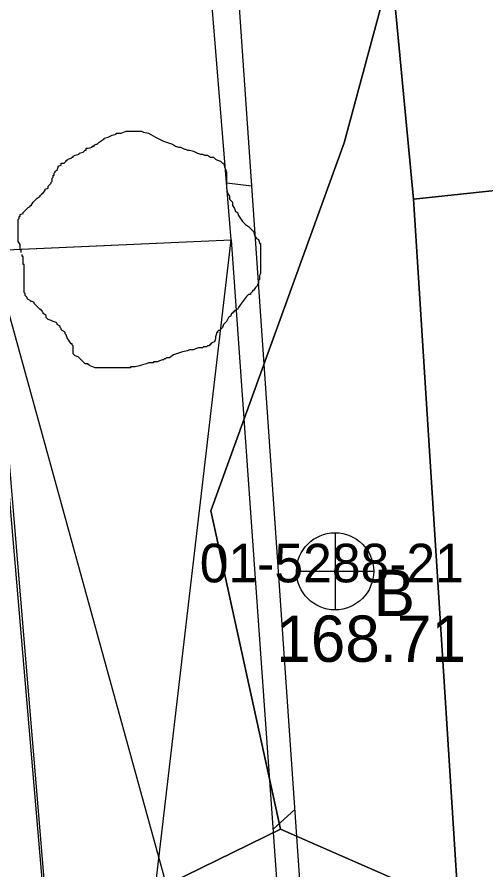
# Model space of a CAD drawing. Extents: x 419101 to 420177, y 4451541 to 4452254.
# Drawn here: x 419942.68 to 419954.83, y 4451559.13 to 4451581.23 of the extents above; entities that cross this region are included whole.
import ezdxf

# ---------------------------------------------------------------- set-up
doc = ezdxf.new("R2010")
doc.units = 0
for name, color, linetype in [('2_KADASTRO', 7, 'Continuous'), ('3_HALİHAZIR', 7, 'Continuous'), ('Level 27', 7, 'Continuous'), ('Level 3', 7, 'Continuous')]:
    doc.layers.add(name, color=color, linetype=linetype)

msp = doc.modelspace()

# ---------------------------------------------------------------- linework, layer by layer
at = {"layer": '2_KADASTRO'}
for points in [[(419948.421, 4451624.201), (419951.695, 4451624.569), (419981.86, 4451627.963), (419986.81, 4451580.063), (419956.762, 4451576.913), (419952.945, 4451576.513), (419952.375, 4451582.519)], [(419947.699, 4451568.435), (419951.156, 4451577.965), (419952.375, 4451582.519), (419952.945, 4451576.513), (419954.112, 4451558.169), (419949.5, 4451560.193)]]:
    msp.add_lwpolyline(points, close=True, dxfattribs=at)
for points in [[(419948.421, 4451624.201), (419952.375, 4451582.519), (419951.156, 4451577.965), (419947.699, 4451568.435), (419949.5, 4451560.193), (419946.624, 4451558.786), (419944.431, 4451549.044), (419943.151, 4451543.362), (419943.039, 4451542.864)], [(419956.481, 4451542.722), (419954.84, 4451557.849), (419954.112, 4451558.169), (419952.945, 4451576.513), (419956.762, 4451576.913), (419986.81, 4451580.063), (419988.086, 4451566.605), (419989.638, 4451550.838), (419990.374, 4451543.234), (419982.997, 4451542.442)], [(419948.398, 4451542.807), (419948.332, 4451543.402), (419946.624, 4451558.786), (419949.5, 4451560.193), (419954.112, 4451558.169), (419954.84, 4451557.849), (419956.481, 4451542.722)]]:
    msp.add_lwpolyline(points, dxfattribs=at)
at = {"layer": '3_HALİHAZIR'}
for p, q in [((419948.109, 4451576.935), (419948.753, 4451576.851)), ((419944.589, 4451544.37), (419948.228, 4451575.453)), ((419950.401, 4451544.775), (419942.018, 4451575.177)), ((419950.917, 4451567.87), (419950.917, 4451565.87)), ((419949.917, 4451566.87), (419951.917, 4451566.87)), ((419949.311, 4451560.192), (419949.872, 4451560.698))]:
    msp.add_line(p, q, dxfattribs=at)
msp.add_lwpolyline([(419940.056, 4451652.479), (419940.619, 4451639.261), (419942.576, 4451596.664), (419943.381, 4451584.385), (419943.692, 4451584.147), (419944.11, 4451584.115), (419945.204, 4451584.194), (419947.038, 4451584.255), (419947.276, 4451584.245), (419947.623, 4451584.202), (419947.678, 4451584.158), (419948.046, 4451583.946), (419948.292, 4451583.473), (419951.111, 4451542.778)], dxfattribs=at)
for points in [[(419948.228, 4451575.453), (419947.579, 4451583.413), (419941.975, 4451582.985), (419942.396, 4451575.194)], [(419950.401, 4451544.775), (419944.589, 4451544.37), (419942.018, 4451575.177), (419948.228, 4451575.453)]]:
    msp.add_lwpolyline(points, close=True, dxfattribs=at)
msp.add_circle((419950.917, 4451566.87), 1, dxfattribs=at)
at = {"layer": 'Level 27'}
msp.add_lwpolyline([(419933.586, 4451692.981), (419939.556, 4451636.929), (419942.383, 4451569.926), (419944.571, 4451544.206), (419950.368, 4451544.849), (419950.588, 4451542.784)], dxfattribs=at)
at = {"layer": 'Level 3'}
for points in [[(419945.042, 4451578.115), (419945.146, 4451578.167), (419945.249, 4451578.193), (419945.249, 4451578.219), (419945.275, 4451578.219), (419945.301, 4451578.219), (419945.379, 4451578.219), (419945.509, 4451578.271), (419945.613, 4451578.271), (419945.69, 4451578.271), (419945.742, 4451578.271), (419945.82, 4451578.271), (419945.872, 4451578.271), (419945.898, 4451578.271), (419945.95, 4451578.245), (419946.08, 4451578.219), (419946.261, 4451578.115), (419946.469, 4451578.011), (419946.702, 4451577.933), (419946.78, 4451577.881), (419946.858, 4451577.855), (419946.91, 4451577.855), (419946.962, 4451577.829), (419947.013, 4451577.803), (419947.039, 4451577.803), (419947.091, 4451577.777), (419947.143, 4451577.777), (419947.247, 4451577.751), (419947.351, 4451577.699), (419947.428, 4451577.673), (419947.48, 4451577.673), (419947.532, 4451577.647), (419947.584, 4451577.647), (419947.61, 4451577.647), (419947.688, 4451577.596), (419947.766, 4451577.596), (419947.818, 4451577.544), (419947.869, 4451577.518), (419947.947, 4451577.492), (419947.999, 4451577.44), (419948.025, 4451577.44), (419948.051, 4451577.362), (419948.051, 4451577.336), (419948.077, 4451577.284), (419948.103, 4451577.206), (419948.103, 4451577.18), (419948.103, 4451577.102), (419948.103, 4451577.05), (419948.103, 4451576.972), (419948.103, 4451576.946), (419948.103, 4451576.868), (419948.103, 4451576.791), (419948.129, 4451576.661), (419948.181, 4451576.583), (419948.181, 4451576.505), (419948.259, 4451576.427), (419948.259, 4451576.349), (419948.31, 4451576.271), (419948.336, 4451576.193), (419948.388, 4451576.167), (419948.414, 4451576.089), (419948.466, 4451576.011), (419948.518, 4451575.934), (419948.596, 4451575.856), (419948.674, 4451575.804), (419948.725, 4451575.752), (419948.751, 4451575.726), (419948.803, 4451575.674), (419948.829, 4451575.57), (419948.881, 4451575.492), (419948.933, 4451575.466), (419948.959, 4451575.388), (419948.959, 4451575.362), (419948.985, 4451575.362), (419948.985, 4451575.336), (419948.985, 4451575.31), (419948.985, 4451575.258), (419948.985, 4451575.155), (419948.985, 4451575.103), (419948.985, 4451575.025), (419948.985, 4451574.947), (419948.985, 4451574.869), (419948.985, 4451574.791), (419948.985, 4451574.713), (419948.985, 4451574.661), (419948.985, 4451574.583), (419948.959, 4451574.531), (419948.959, 4451574.427), (419948.933, 4451574.401), (419948.933, 4451574.324), (419948.907, 4451574.298), (419948.907, 4451574.272), (419948.855, 4451574.22), (419948.803, 4451574.142), (419948.777, 4451574.142), (419948.777, 4451574.116), (419948.751, 4451574.09), (419948.725, 4451574.064), (419948.725, 4451574.038), (419948.7, 4451574.038), (419948.674, 4451574.038)], [(419942.785, 4451575.129), (419942.785, 4451575.155), (419942.785, 4451575.18), (419942.759, 4451575.206), (419942.759, 4451575.232), (419942.759, 4451575.258), (419942.759, 4451575.284), (419942.759, 4451575.31), (419942.759, 4451575.336), (419942.707, 4451575.414), (419942.707, 4451575.492), (419942.707, 4451575.518), (419942.707, 4451575.596), (419942.707, 4451575.674), (419942.707, 4451575.7), (419942.707, 4451575.726), (419942.707, 4451575.752), (419942.707, 4451575.778), (419942.707, 4451575.804), (419942.707, 4451575.83), (419942.707, 4451575.856), (419942.707, 4451575.882), (419942.707, 4451575.908), (419942.707, 4451575.986), (419942.733, 4451576.011), (419942.733, 4451576.037), (419942.733, 4451576.063), (419942.759, 4451576.063), (419942.759, 4451576.089), (419942.759, 4451576.115), (419942.837, 4451576.141), (419942.837, 4451576.167), (419942.915, 4451576.245), (419942.967, 4451576.297), (419943.018, 4451576.323), (419943.018, 4451576.349), (419943.044, 4451576.349), (419943.096, 4451576.427), (419943.148, 4451576.479), (419943.2, 4451576.531), (419943.278, 4451576.583), (419943.278, 4451576.609), (419943.33, 4451576.635), (419943.33, 4451576.661), (419943.356, 4451576.661), (419943.408, 4451576.739), (419943.408, 4451576.765), (419943.485, 4451576.791), (419943.485, 4451576.816), (419943.485, 4451576.842), (419943.537, 4451576.894), (419943.563, 4451576.92), (419943.563, 4451576.946), (419943.589, 4451576.972), (419943.589, 4451576.998), (419943.589, 4451577.024), (419943.589, 4451577.05), (419943.615, 4451577.076), (419943.615, 4451577.102), (419943.615, 4451577.128), (419943.641, 4451577.128), (419943.641, 4451577.154), (419943.641, 4451577.18), (419943.667, 4451577.206), (419943.667, 4451577.232), (419943.719, 4451577.258), (419943.745, 4451577.336), (419943.745, 4451577.362), (419943.823, 4451577.388), (419943.823, 4451577.414), (419943.823, 4451577.44), (419943.9, 4451577.44), (419943.952, 4451577.492), (419943.952, 4451577.518), (419943.978, 4451577.518), (419944.004, 4451577.544), (419944.082, 4451577.57), (419944.108, 4451577.596), (419944.134, 4451577.596), (419944.134, 4451577.622), (419944.186, 4451577.647), (419944.29, 4451577.673), (419944.29, 4451577.699), (419944.393, 4451577.725), (419944.445, 4451577.777), (419944.471, 4451577.777), (419944.471, 4451577.803), (419944.471, 4451577.829), (419944.523, 4451577.829), (419944.627, 4451577.855), (419944.627, 4451577.881), (419944.653, 4451577.881), (419944.679, 4451577.881), (419944.679, 4451577.907), (419944.731, 4451577.933), (419944.757, 4451577.933), (419944.808, 4451577.985), (419944.886, 4451578.037), (419944.938, 4451578.063), (419944.938, 4451578.089), (419945.042, 4451578.115)], [(419944.731, 4451572.142), (419944.705, 4451572.142), (419944.575, 4451572.194), (419944.549, 4451572.22), (419944.523, 4451572.22), (419944.523, 4451572.246), (419944.445, 4451572.246), (419944.393, 4451572.298), (419944.316, 4451572.376), (419944.264, 4451572.428), (419944.186, 4451572.454), (419944.16, 4451572.48), (419944.134, 4451572.506), (419944.134, 4451572.532), (419944.134, 4451572.61), (419944.134, 4451572.688), (419944.134, 4451572.713), (419944.108, 4451572.739), (419944.108, 4451572.765), (419944.082, 4451572.765), (419944.03, 4451572.843), (419943.978, 4451572.921), (419943.952, 4451572.999), (419943.926, 4451573.025), (419943.926, 4451573.051), (419943.9, 4451573.077), (419943.849, 4451573.103), (419943.823, 4451573.129), (419943.823, 4451573.155), (419943.797, 4451573.181), (419943.797, 4451573.207), (419943.719, 4451573.259), (419943.719, 4451573.285), (419943.693, 4451573.311), (419943.615, 4451573.337), (419943.563, 4451573.363), (419943.485, 4451573.389), (419943.459, 4451573.415), (419943.434, 4451573.441), (419943.434, 4451573.467), (419943.434, 4451573.493), (419943.356, 4451573.544), (419943.356, 4451573.57), (419943.33, 4451573.596), (419943.33, 4451573.622), (419943.304, 4451573.622), (419943.304, 4451573.648), (419943.278, 4451573.648), (419943.252, 4451573.674), (419943.226, 4451573.7), (419943.2, 4451573.726), (419943.174, 4451573.752), (419943.148, 4451573.778), (419943.122, 4451573.804), (419943.122, 4451573.83), (419943.07, 4451573.856), (419943.044, 4451573.856), (419943.018, 4451573.882), (419942.967, 4451573.908), (419942.941, 4451573.934), (419942.941, 4451573.96), (419942.915, 4451573.986), (419942.889, 4451574.012), (419942.889, 4451574.038), (419942.889, 4451574.064), (419942.863, 4451574.09), (419942.863, 4451574.116), (419942.863, 4451574.142), (419942.863, 4451574.22), (419942.863, 4451574.272), (419942.863, 4451574.298), (419942.863, 4451574.324), (419942.863, 4451574.349), (419942.863, 4451574.375), (419942.863, 4451574.401), (419942.863, 4451574.427), (419942.863, 4451574.453), (419942.863, 4451574.479), (419942.863, 4451574.505), (419942.863, 4451574.531), (419942.863, 4451574.557), (419942.863, 4451574.583), (419942.863, 4451574.609), (419942.863, 4451574.635), (419942.863, 4451574.661), (419942.863, 4451574.687), (419942.863, 4451574.765), (419942.863, 4451574.791), (419942.863, 4451574.817), (419942.837, 4451574.817), (419942.837, 4451574.843), (419942.837, 4451574.869), (419942.837, 4451574.895), (419942.837, 4451574.921), (419942.837, 4451574.947), (419942.837, 4451574.973), (419942.837, 4451574.999), (419942.837, 4451575.025), (419942.811, 4451575.025), (419942.811, 4451575.051), (419942.811, 4451575.077)], [(419948.674, 4451574.038), (419948.622, 4451573.986), (419948.466, 4451573.778), (419948.414, 4451573.7), (419948.388, 4451573.648), (419948.362, 4451573.648), (419948.336, 4451573.622), (419948.31, 4451573.622), (419948.31, 4451573.596), (419948.284, 4451573.596), (419948.284, 4451573.57), (419948.259, 4451573.57), (419948.259, 4451573.544), (419948.233, 4451573.544), (419948.207, 4451573.467), (419948.181, 4451573.467), (419948.155, 4451573.441), (419948.103, 4451573.337), (419948.025, 4451573.259), (419947.999, 4451573.181), (419947.921, 4451573.103), (419947.895, 4451573.103), (419947.869, 4451573.077), (419947.869, 4451573.051), (419947.843, 4451573.051), (419947.843, 4451573.025), (419947.818, 4451572.947), (419947.818, 4451572.895), (419947.792, 4451572.817), (419947.714, 4451572.791), (419947.714, 4451572.765), (419947.688, 4451572.765), (419947.688, 4451572.739), (419947.662, 4451572.739), (419947.662, 4451572.713), (419947.636, 4451572.713), (419947.61, 4451572.713), (419947.584, 4451572.688), (419947.558, 4451572.688), (419947.532, 4451572.688), (419947.506, 4451572.688), (419947.48, 4451572.662), (419947.454, 4451572.662), (419947.428, 4451572.662), (419947.402, 4451572.662), (419947.377, 4451572.662), (419947.299, 4451572.636), (419947.247, 4451572.61), (419947.169, 4451572.61), (419947.143, 4451572.61), (419947.091, 4451572.584), (419946.962, 4451572.558), (419946.728, 4451572.48), (419946.624, 4451572.402), (419946.546, 4451572.402), (419946.521, 4451572.376), (419946.495, 4451572.376), (419946.469, 4451572.35), (419946.443, 4451572.35), (419946.365, 4451572.324), (419946.313, 4451572.298), (419946.287, 4451572.298), (419946.261, 4451572.298), (419946.235, 4451572.298), (419946.209, 4451572.298), (419946.209, 4451572.272), (419946.183, 4451572.272), (419946.157, 4451572.272), (419946.08, 4451572.272), (419946.028, 4451572.246), (419945.924, 4451572.22), (419945.846, 4451572.194), (419945.742, 4451572.168), (419945.69, 4451572.168), (419945.664, 4451572.168), (419945.639, 4451572.168), (419945.613, 4451572.168), (419945.613, 4451572.142), (419945.587, 4451572.142), (419945.561, 4451572.142), (419945.535, 4451572.142), (419945.509, 4451572.142), (419945.483, 4451572.142), (419945.457, 4451572.142), (419945.431, 4451572.142), (419945.405, 4451572.142), (419945.379, 4451572.142), (419945.301, 4451572.142), (419945.249, 4451572.142), (419945.172, 4451572.142), (419945.12, 4451572.142), (419945.094, 4451572.142), (419945.068, 4451572.142), (419945.016, 4451572.142), (419944.938, 4451572.142), (419944.912, 4451572.142), (419944.86, 4451572.142), (419944.834, 4451572.142), (419944.782, 4451572.142), (419944.757, 4451572.142), (419944.731, 4451572.142)]]:
    msp.add_lwpolyline(points, dxfattribs=at)

# ---------------------------------------------------------------- texts
at = {"layer": '2_KADASTRO'}
msp.add_text('01-5288-21', height=1, dxfattribs=at).set_placement((419947.412, 4451566.584))
at = {"layer": '3_HALİHAZIR'}
msp.add_text('B', height=1.2, dxfattribs=at).set_placement((419951.917, 4451565.709))
msp.add_text('168.71 ', height=1.2, rotation=0.002, dxfattribs=at).set_placement((419949.397, 4451564.525))

doc.saveas('drawing.dxf')
